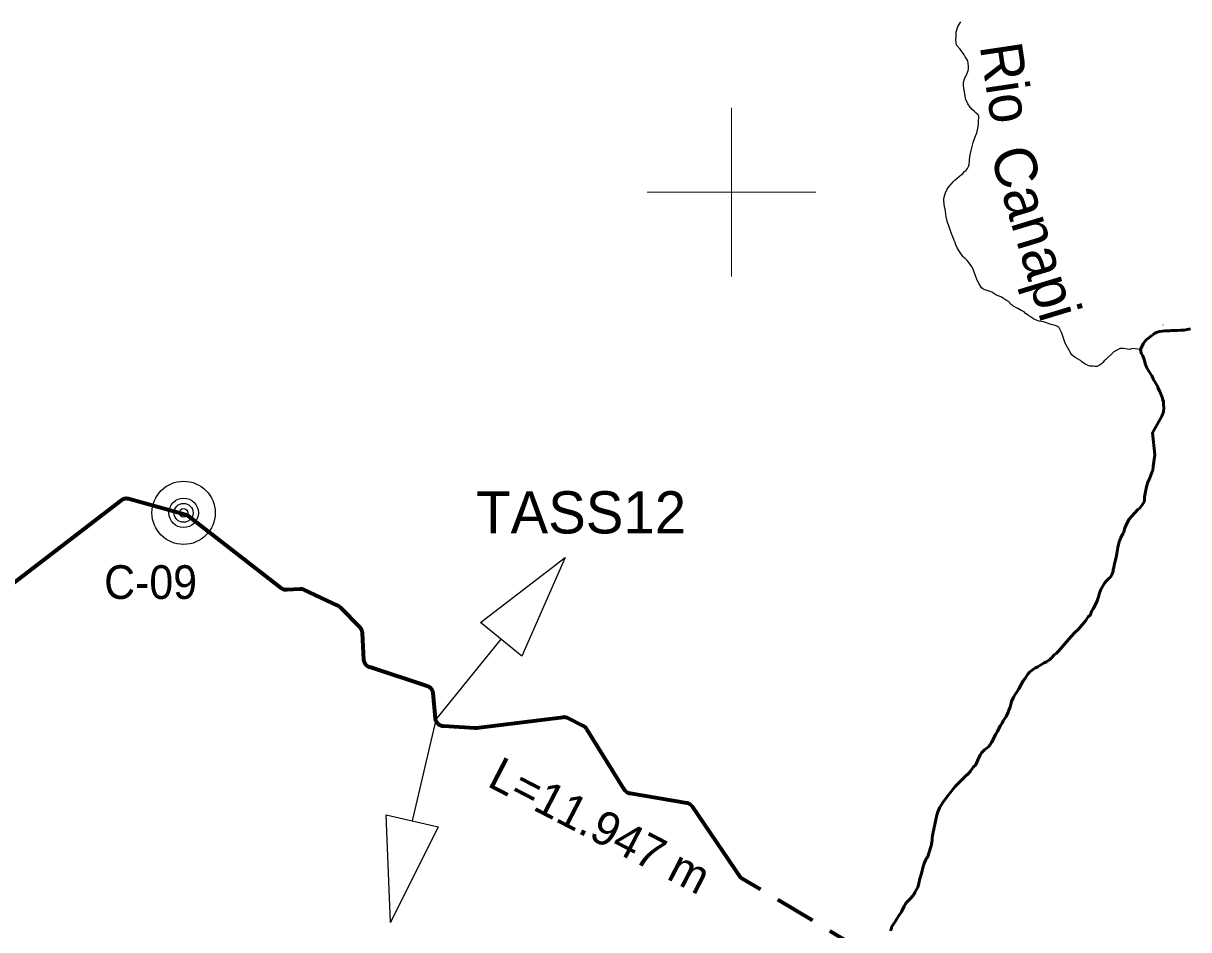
# Model space of a CAD drawing. Extents: x -1643653 to 4543381, y 1624270 to 13878484.
# Drawn here: x 641601 to 655421, y 8966248 to 8977002 of the extents above; entities that cross this region are included whole.
import ezdxf
from ezdxf.enums import TextEntityAlignment as Align

# ---------------------------------------------------------------- set-up
doc = ezdxf.new("R2010")
doc.units = 0
doc.header["$LTSCALE"] = 160
doc.linetypes.add('MEDIUM_DASHED', pattern=[4.5, 3, -1.5])
for name, color, linetype, lineweight in [('15', 7, 'Continuous', 25), ('2', 7, 'Continuous', 13), ('24', 7, 'Continuous', 25), ('50', 7, 'Continuous', 13), ('54', 7, 'Continuous', 25), ('60', 7, 'Continuous', 13), ('61', 7, 'Continuous', 70)]:
    doc.layers.add(name, color=color, linetype=linetype, lineweight=lineweight)
doc.layers.add('49', color=7, linetype='Continuous')

msp = doc.modelspace()

# ---------------------------------------------------------------- linework, layer by layer
at = {"layer": '15'}
for radius in [375, 175, 112.5, 50]:
    msp.add_circle((643502, 8971194.1), radius, dxfattribs=at)
at = {"layer": '2'}
for p, q in [((650000, 8974000), (650000, 8976000)), ((649000, 8975000), (651000, 8975000))]:
    msp.add_line(p, q, dxfattribs=at)
at = {"layer": '24'}
for p, q in [((655116.6, 8973422.7), (655117, 8973424.3)), ((654851.3, 8973132), (654755.7, 8973142.7))]:
    msp.add_line(p, q, dxfattribs=at)
for points in [[(652799.8, 8975280.4), (652809.8, 8975302.2), (652816.1, 8975328.3), (652822.4, 8975374.6), (652826.9, 8975422.5), (652839.8, 8975493.2), (652864.5, 8975587.5), (652888.2, 8975655.6), (652908, 8975704.5), (652925.9, 8975773.4), (652929.4, 8975820.5), (652930.5, 8975902.1), (652923, 8975914.4), (652902.1, 8975937.5), (652881.4, 8975957.1), (652852.2, 8975978.9), (652827.9, 8976005.5), (652801.9, 8976045.7), (652783.3, 8976090.1), (652777.5, 8976093.8), (652748.7, 8976257.8), (652752.2, 8976297.8), (652759.6, 8976332.9), (652774.2, 8976369.2), (652784.3, 8976387.2), (652805.5, 8976443.3), (652809.5, 8976460.7), (652811.3, 8976493), (652801.1, 8976555.8), (652798.8, 8976558), (652796.5, 8976566.6), (652771.4, 8976603.6), (652757.2, 8976628.1), (652709.4, 8976696.7), (652669.3, 8976741.1), (652663.9, 8976773), (652657.8, 8976807.6), (652663.9, 8976859.5), (652664.9, 8976895.8), (652682.2, 8976964.3), (652718.6, 8977021.2)], [(654755.7, 8973142.7), (654720.6, 8973132.1), (654647.5, 8973144.9), (654604.9, 8973142), (654598.8, 8973140.5), (654534.6, 8973104.9), (654437.3, 8973012.6), (654419.5, 8972998.8), (654403.8, 8972979.2), (654381.6, 8972957.8), (654363, 8972946.1), (654335.2, 8972931.4), (654326.4, 8972929.3), (654308.8, 8972928.4), (654287.9, 8972933.5), (654250.2, 8972934.8), (654229.3, 8972940.7), (654192.4, 8972956.2), (654152.5, 8972986.8), (654147.8, 8972992.5), (654142.1, 8972995.3), (654139, 8973001.3), (654076, 8973035.9), (654041.5, 8973060), (654027.3, 8973074.1), (654028.3, 8973079.5), (653955, 8973206), (653948.8, 8973231.1), (653931.5, 8973279.1), (653918, 8973324.5), (653906.3, 8973348.1), (653892.5, 8973371.7), (653880.9, 8973398.6), (653873.4, 8973402.2), (653869.2, 8973406.6), (653838.8, 8973418.7), (653790.9, 8973428.7), (653697.5, 8973459.4), (653649.6, 8973468.4), (653604, 8973484.9), (653582.4, 8973495.6), (653556.1, 8973510.9), (653509.5, 8973541.4), (653482.9, 8973561.9), (653470.5, 8973577.6), (653442.6, 8973592.3), (653395.4, 8973620.1), (653335.2, 8973650.9), (653328.8, 8973657.6), (653317.1, 8973665.3), (653282.9, 8973700.4), (653261.2, 8973715), (653237, 8973727.3), (653213.3, 8973743.3), (653191.4, 8973755.3), (653143.5, 8973777.1), (653134.4, 8973779.3), (653111.9, 8973795.2), (653085.1, 8973811.8), (653065.5, 8973821.4), (653019.2, 8973837.3), (653002.9, 8973840.6), (652981, 8973851.6), (652965.9, 8973864.6), (652937, 8973909.3), (652911.1, 8973953), (652887.5, 8974017.3), (652874.5, 8974060.1), (652864.8, 8974083.7), (652850.2, 8974112.8), (652813.3, 8974163.9), (652794.5, 8974187.8), (652771, 8974210.2), (652753.5, 8974223.6), (652741.1, 8974236.2), (652681.1, 8974329.2), (652660, 8974375.6), (652651, 8974399.9), (652639.3, 8974423.5), (652623.5, 8974469.8), (652603.2, 8974516.9), (652579.3, 8974588.4), (652572.8, 8974612), (652562.8, 8974637.3), (652546.2, 8974706.2), (652532.2, 8974799.6), (652526.8, 8974824.9), (652519.2, 8974897.6), (652518.3, 8974918.3), (652521.3, 8974941), (652527.4, 8974967.1), (652535.4, 8974989), (652558, 8975036.1), (652577.2, 8975063.9), (652631.7, 8975125.9), (652648.1, 8975141.2), (652704.5, 8975187.2), (652741, 8975221.5), (652762.8, 8975244.2), (652783.3, 8975259.7), (652799.8, 8975280.4)]]:
    msp.add_lwpolyline(points, dxfattribs=at)
at = {"layer": '24', "lineweight": 53}
for points in [[(655443.3, 8973378), (655404.8, 8973367.5), (655366.2, 8973362.1), (655326.8, 8973361.9), (655289.1, 8973358.7), (655269, 8973355.7), (655249.7, 8973356.6), (655212, 8973355.5), (655191.9, 8973353.5), (655154.1, 8973354.5), (655137.5, 8973353.6), (655077.8, 8973346), (655060.3, 8973342.2), (655039.3, 8973335.4), (655029.9, 8973329.2), (655023.6, 8973328.5), (655016.9, 8973321.8), (654963.5, 8973284.3), (654916.4, 8973246.2), (654900.8, 8973228.3), (654881.6, 8973201), (654851.3, 8973132), (654852.3, 8973113.8), (654858.7, 8973088.2), (654878.1, 8973056.9), (654895, 8973014.3), (654909.2, 8972953.2), (654915.3, 8972934.7), (654923.6, 8972916.2), (654947.3, 8972875.3), (654982.1, 8972819.3), (654996.2, 8972794.1), (655005.3, 8972774), (655014.6, 8972757.2), (655044.4, 8972710.5), (655053.7, 8972692), (655056.5, 8972676.5), (655080.1, 8972632.6), (655093.2, 8972594.1), (655109.8, 8972556.3), (655111.9, 8972544), (655121.8, 8972516.9), (655124, 8972498.5), (655124.2, 8972478.4), (655127.3, 8972439.8), (655123.7, 8972391.1), (655118.2, 8972380.4), (655102.9, 8972341.9), (654992.2, 8972144.1), (655019.8, 8971884.2), (654998.6, 8971745.3), (654995, 8971695.3), (654989.7, 8971685.4), (654957.7, 8971597.4), (654937.6, 8971556.5), (654925.2, 8971519.5), (654918.6, 8971481), (654907, 8971442.4), (654896.1, 8971382.9), (654895.8, 8971344.4), (654892, 8971324.4), (654883.1, 8971306.7), (654872.7, 8971291.8), (654840.1, 8971251.1), (654818.4, 8971232.1), (654818.4, 8971232.1), (654777.1, 8971189.8), (654713.1, 8971114), (654675.8, 8971041.8), (654665.8, 8971017.4), (654650.1, 8970966.2), (654641.7, 8970946), (654616.5, 8970899.6)], [(654616.5, 8970899.6), (654597.8, 8970850.8), (654585.3, 8970804.5), (654581.2, 8970781.8), (654578.8, 8970758.3), (654572.6, 8970734.7), (654560.7, 8970664), (654554.4, 8970640.4), (654550, 8970616.9), (654542.2, 8970591.6), (654533, 8970547), (654526.8, 8970523.4), (654524.2, 8970501.2), (654508.2, 8970458.4), (654499, 8970437.8), (654493.5, 8970429), (654477.7, 8970417.1), (654443, 8970382.2), (654421.1, 8970358.3), (654389.5, 8970306.2), (654379.5, 8970284), (654365, 8970242.8), (654351.1, 8970197.8), (654345.4, 8970173.5), (654336.8, 8970149.9), (654324.7, 8970123.6), (654288, 8970056.4), (654272.8, 8970031.9), (654254.6, 8969979.6), (654230.2, 8969960.2), (654218.1, 8969945.2), (654200.3, 8969917.9), (654115.1, 8969812.6), (654066, 8969768.5), (653998.5, 8969693.6), (653949.1, 8969634.7), (653875.5, 8969551.6), (653848.1, 8969526.1), (653826.1, 8969509.2), (653807.7, 8969485.9), (653788.8, 8969465.8), (653781.7, 8969461.6), (653774.9, 8969453.3), (653733.8, 8969425.9), (653708.2, 8969413.9), (653656.8, 8969380.9), (653631.1, 8969367), (653605.4, 8969356.1), (653579.7, 8969340.1), (653534.3, 8969303.2), (653514.9, 8969279.7), (653477.3, 8969225.2), (653456.6, 8969199.3), (653405, 8969106.7), (653344.1, 8969008.1), (653319.5, 8968956.7), (653307.6, 8968905.3), (653300.6, 8968881.3), (653288.5, 8968853.8), (653281.5, 8968827.4), (653256.7, 8968776), (653222.5, 8968726.1), (653207.9, 8968699.7), (653188.9, 8968672.3), (653150.5, 8968597.6), (653133.3, 8968569.4), (653084.6, 8968470), (653068.7, 8968444.2), (653061.9, 8968437.6), (653060, 8968431.6), (653055, 8968429.5), (653045.5, 8968418.5), (652999.2, 8968380.5), (652979.1, 8968362.1), (652966, 8968345), (652949.9, 8968318.3), (652925.3, 8968271.2), (652905.8, 8968224.1), (652891.4, 8968201.3), (652870.7, 8968180.1), (652835.3, 8968129.2), (652814.8, 8968105.2), (652767.5, 8968061.3), (652745.1, 8968043.8), (652652.7, 8967947.3), (652575.9, 8967853), (652512.8, 8967770.6), (652464.1, 8967693.3), (652444.9, 8967645.2), (652429.5, 8967596.4), (652427.1, 8967572.9), (652423, 8967550.1), (652401.8, 8967461), (652386.5, 8967384.3), (652386.5, 8967384.3), (652384.2, 8967360.8), (652378.1, 8967337.2), (652377.6, 8967311.9), (652365.4, 8967244.7), (652334.5, 8967142.4), (652334.2, 8967141.5)], [(652334.2, 8967141.5), (652324.2, 8967104.9), (652322.5, 8967102.9), (652317.1, 8967102.6), (652315.6, 8967101.2), (652313.2, 8967092.4), (652305.8, 8967079.3), (652284.1, 8967031.6), (652276.2, 8967009.5), (652248.5, 8966903.2), (652229.6, 8966839.8), (652226.8, 8966816.7), (652221.7, 8966796.1), (652207.8, 8966753.2), (652174.8, 8966688.9), (652160.4, 8966666.8), (652125.1, 8966623.9), (652084.5, 8966580), (652063.4, 8966553.7), (652047.7, 8966528.9), (652014.7, 8966461.6), (651981.7, 8966407.3), (651960.2, 8966375.4), (651944.1, 8966347.6), (651912.1, 8966302.5), (651898.2, 8966276.2), (651897.4, 8966264.9), (651885.1, 8966236.2)]]:
    msp.add_lwpolyline(points, dxfattribs=at)
at = {"layer": '54'}
for q in [(647267.8, 8969693.5), (646212.8, 8967538.7)]:
    msp.add_line((646491.9, 8968737.7), q, dxfattribs=at)
for points in [[(647022.6, 8969892.5), (648026.3, 8970663.3), (647512.9, 8969494.5)], [(646520.3, 8967467.1), (645955.5, 8966334.6), (645905.3, 8967610.2)]]:
    msp.add_lwpolyline(points, close=True, dxfattribs=at)
at = {"layer": '60', "lineweight": 25}
msp.add_spline([(814781, 9009175.5), (814787.2, 9009173.4), (814796.9, 9009173.4), (814799.4, 9009172.4), (814805.1, 9009174.5), (814805.6, 9009176.5), (814811.7, 9009179.5), (814811.7, 9009179.5), (814801.5, 9009181), (814790.7, 9009181.5), (814784.1, 9009183.1), (814777.4, 9009185.1), (814778.4, 9009175.5)], degree=3, dxfattribs=at)
at = {"layer": '61', "linetype": 'MEDIUM_DASHED'}
msp.add_line((652814.4, 8965247.9), (650115.3, 8966860.5), dxfattribs=at)
at = {"layer": '61'}
for points in [[(644881.3, 8970289.4), (644728.6, 8970279.5), (644725.7, 8970279.4), (644722.9, 8970279.3), (644720.1, 8970279.3), (644717.2, 8970279.5), (644714.4, 8970279.6), (644711.6, 8970279.9), (644708.8, 8970280.2), (644706, 8970280.6), (644703.2, 8970281.1), (644700.5, 8970281.7), (644697.7, 8970282.3), (644695, 8970283.1), (644692.3, 8970283.9), (644689.6, 8970284.8), (644686.9, 8970285.7), (644684.3, 8970286.8), (644681.7, 8970287.9), (644679.1, 8970289), (644676.6, 8970290.3), (644674.1, 8970291.6), (644671.6, 8970293), (644669.2, 8970294.5), (644666.8, 8970296), (644664.5, 8970297.6), (644662.2, 8970299.3), (644660.7, 8970300.4), (643561.6, 8971154.3), (643559.3, 8971156), (643557, 8971157.7), (643554.6, 8971159.2), (643552.2, 8971160.8), (643549.8, 8971162.2), (643547.3, 8971163.6), (643544.8, 8971164.9), (643542.2, 8971166.1), (643539.6, 8971167.3), (643537, 8971168.4), (643534.3, 8971169.4), (643531.7, 8971170.3), (643529, 8971171.2), (643526.5, 8971171.9), (642848, 8971358.9), (642845.3, 8971359.6), (642842.5, 8971360.2), (642839.7, 8971360.8), (642837, 8971361.3), (642834.2, 8971361.7), (642831.3, 8971362), (642828.5, 8971362.2), (642825.7, 8971362.4), (642822.9, 8971362.5), (642820, 8971362.5), (642817.2, 8971362.4), (642814.4, 8971362.2), (642811.6, 8971362), (642808.8, 8971361.7), (642806, 8971361.3), (642803.2, 8971360.8), (642800.4, 8971360.2), (642797.6, 8971359.6), (642794.9, 8971358.9), (642792.2, 8971358.1), (642789.5, 8971357.2), (642786.8, 8971356.3), (642784.2, 8971355.3), (642781.6, 8971354.2), (642779, 8971353), (642776.5, 8971351.8), (642774, 8971350.5), (642771.5, 8971349.1), (642769.1, 8971347.7), (642766.7, 8971346.2), (642764.3, 8971344.6), (642762, 8971342.9), (642760.5, 8971341.8), (641103.9, 8970069)], [(645701.3, 8969364.1), (645698.7, 8969365.2), (645696.1, 8969366.4), (645693.6, 8969367.7), (645691.1, 8969369.1), (645688.7, 8969370.5), (645686.3, 8969372), (645683.9, 8969373.5), (645681.6, 8969375.1), (645679.3, 8969376.8), (645677.1, 8969378.6), (645674.9, 8969380.4), (645672.8, 8969382.3), (645670.7, 8969384.2), (645668.7, 8969386.2), (645666.8, 8969388.2), (645664.9, 8969390.3), (645663.1, 8969392.5), (645661.3, 8969394.7), (645659.6, 8969397), (645657.9, 8969399.2), (645656.3, 8969401.6), (645654.8, 8969404), (645653.4, 8969406.4), (645652, 8969408.9), (645650.7, 8969411.4), (645649.5, 8969414), (645648.3, 8969416.5), (645647.2, 8969419.2), (645646.2, 8969421.8), (645645.3, 8969424.5), (645644.4, 8969427.2), (645643.7, 8969429.9), (645642.9, 8969432.6), (645642.3, 8969435.4), (645641.8, 8969438.1), (645641.3, 8969440.9), (645640.9, 8969443.7), (645640.6, 8969446.5), (645640.3, 8969449.4), (645640.3, 8969450.7), (645622.8, 8969767.8), (645622.7, 8969770.7), (645622.4, 8969773.5), (645622, 8969776.3), (645621.6, 8969779.1), (645621.1, 8969781.9), (645620.5, 8969784.6), (645619.8, 8969787.4), (645619.1, 8969790.1), (645618.2, 8969792.8), (645617.3, 8969795.5), (645616.4, 8969798.2), (645615.3, 8969800.8), (645614.2, 8969803.4), (645613, 8969805.9), (645611.7, 8969808.5), (645610.4, 8969811), (645609, 8969813.4), (645607.5, 8969815.8), (645606, 8969818.2), (645604.4, 8969820.5), (645602.7, 8969822.8), (645600.9, 8969825), (645599.1, 8969827.2), (645597.3, 8969829.3), (645595.3, 8969831.4), (645594.3, 8969832.5), (645357.6, 8970073.4), (645355.6, 8970075.3), (645353.5, 8970077.3), (645351.4, 8970079.2), (645349.2, 8970081), (645347, 8970082.7), (645344.7, 8970084.4), (645342.4, 8970086), (645340, 8970087.6), (645337.6, 8970089.1), (645335.2, 8970090.5), (645332.7, 8970091.8), (645330.2, 8970093.1), (645328.6, 8970093.8), (644930.1, 8970280.2), (644927.5, 8970281.4), (644924.9, 8970282.5), (644922.3, 8970283.5), (644919.6, 8970284.4), (644916.9, 8970285.3), (644914.2, 8970286.1), (644911.5, 8970286.8), (644908.7, 8970287.4), (644905.9, 8970288), (644903.2, 8970288.5), (644900.3, 8970288.8), (644897.5, 8970289.2), (644894.7, 8970289.4), (644891.9, 8970289.6), (644889.1, 8970289.6), (644886.2, 8970289.6), (644883.4, 8970289.6), (644881.3, 8970289.4)], [(646959.3, 8968639.4), (646956.5, 8968639.5), (646954.9, 8968639.5), (646582.6, 8968662.6), (646579.7, 8968662.8), (646576.9, 8968663.2), (646574.1, 8968663.5), (646571.3, 8968664), (646568.5, 8968664.5), (646565.8, 8968665.1), (646563, 8968665.8), (646560.3, 8968666.6), (646557.6, 8968667.4), (646554.9, 8968668.3), (646552.3, 8968669.3), (646549.7, 8968670.4), (646547.1, 8968671.5), (646544.5, 8968672.8), (646542, 8968674), (646539.5, 8968675.4), (646537.1, 8968676.8), (646534.7, 8968678.3), (646532.3, 8968679.9), (646530, 8968681.5), (646527.8, 8968683.2), (646525.5, 8968685), (646523.4, 8968686.8), (646521.3, 8968688.7), (646519.2, 8968690.6), (646517.2, 8968692.6), (646515.2, 8968694.6), (646513.4, 8968696.7), (646511.5, 8968698.9), (646509.8, 8968701.1), (646508.1, 8968703.4), (646506.4, 8968705.7), (646504.8, 8968708), (646503.3, 8968710.4), (646501.9, 8968712.8), (646500.5, 8968715.3), (646499.2, 8968717.8), (646498, 8968720.4), (646496.9, 8968723), (646495.8, 8968725.6), (646494.8, 8968728.2), (646493.8, 8968730.9), (646493, 8968733.6), (646492.2, 8968736.3), (646491.5, 8968739.1), (646490.9, 8968741.8), (646490.3, 8968744.6), (646489.9, 8968747.4), (646489.5, 8968750.2), (646489.2, 8968753), (646460.6, 8969053.6), (646460.3, 8969056.4), (646459.9, 8969059.2), (646459.5, 8969062), (646458.9, 8969064.8), (646458.3, 8969067.6), (646457.6, 8969070.3), (646456.8, 8969073), (646456, 8969075.7), (646455, 8969078.4), (646454, 8969081), (646453, 8969083.6), (646451.8, 8969086.2), (646450.6, 8969088.8), (646449.3, 8969091.3), (646447.9, 8969093.8), (646446.5, 8969096.2), (646445, 8969098.6), (646443.4, 8969100.9), (646441.8, 8969103.2), (646440.1, 8969105.5), (646438.3, 8969107.7), (646436.5, 8969109.9), (646434.6, 8969112), (646432.6, 8969114), (646430.6, 8969116), (646428.6, 8969118), (646426.4, 8969119.8), (646424.3, 8969121.7), (646422.1, 8969123.4), (646419.8, 8969125.1), (646417.5, 8969126.7), (646415.1, 8969128.3), (646412.7, 8969129.8), (646410.3, 8969131.2), (646407.8, 8969132.6), (646405.3, 8969133.9), (646402.7, 8969135.1), (646400.1, 8969136.2), (646397.5, 8969137.3), (646394.9, 8969138.3), (646392.2, 8969139.2), (646392, 8969139.3), (645709.2, 8969361.1), (645706.5, 8969362), (645703.9, 8969363), (645701.3, 8969364.1)], [(649511.7, 8967732.7), (649509.4, 8967734.4), (649507, 8967735.9), (649504.7, 8967737.4), (649502.2, 8967738.9), (649499.7, 8967740.2), (649497.2, 8967741.5), (649494.7, 8967742.8), (649492.1, 8967743.9), (649489.5, 8967745), (649486.8, 8967746), (649484.2, 8967746.9), (649481.5, 8967747.8), (649478.7, 8967748.6), (649476, 8967749.2), (649473.2, 8967749.9), (649470.5, 8967750.4), (649469.2, 8967750.6), (648798.8, 8967862.8), (648796, 8967863.3), (648793.2, 8967863.9), (648790.5, 8967864.6), (648787.8, 8967865.3), (648785.1, 8967866.2), (648782.4, 8967867.1), (648779.7, 8967868), (648777.1, 8967869.1), (648774.5, 8967870.2), (648771.9, 8967871.4), (648769.4, 8967872.6), (648766.9, 8967874), (648764.4, 8967875.4), (648762, 8967876.8), (648759.7, 8967878.4), (648757.3, 8967880), (648755, 8967881.7), (648752.8, 8967883.4), (648750.6, 8967885.2), (648748.5, 8967887.1), (648746.4, 8967889), (648744.4, 8967891), (648742.4, 8967893), (648740.5, 8967895.1), (648738.7, 8967897.2), (648736.9, 8967899.4), (648735.2, 8967901.7), (648733.5, 8967903.9), (648731.9, 8967906.3), (648730.4, 8967908.7), (648730.3, 8967908.7), (648284.2, 8968627.1), (648282.6, 8968629.5), (648281.1, 8968631.8), (648279.4, 8968634.1), (648277.7, 8968636.3), (648275.9, 8968638.5), (648274, 8968640.7), (648272.1, 8968642.8), (648270.2, 8968644.8), (648268.2, 8968646.8), (648266.1, 8968648.7), (648263.9, 8968650.6), (648261.8, 8968652.3), (648259.5, 8968654.1), (648257.2, 8968655.8), (648254.9, 8968657.4), (648252.6, 8968658.9), (648250.1, 8968660.4), (648247.7, 8968661.8), (648245.2, 8968663.1), (648244.3, 8968663.6), (648058.5, 8968757.5), (648058.5, 8968757.5), (648055.9, 8968758.7), (648053.4, 8968759.9), (648050.8, 8968761), (648048.1, 8968762), (648045.5, 8968762.9), (648042.8, 8968763.8), (648040.1, 8968764.6), (648037.3, 8968765.3), (648034.6, 8968765.9), (648031.8, 8968766.5), (648029, 8968767), (648026.2, 8968767.4), (648023.4, 8968767.7), (648020.6, 8968768), (648017.7, 8968768.1), (648014.9, 8968768.2), (648012.1, 8968768.2), (648009.3, 8968768.1), (648006.4, 8968768), (648003.6, 8968767.7), (648001.1, 8968767.5), (648001.1, 8968767.5), (646973.4, 8968640.1), (646970.6, 8968639.8), (646967.8, 8968639.6), (646964.9, 8968639.4), (646962.1, 8968639.4), (646959.3, 8968639.4)], [(650115.3, 8966860.5), (649535.2, 8967708.5), (649533.6, 8967710.8), (649531.9, 8967713.1), (649530.1, 8967715.3), (649528.3, 8967717.4), (649526.4, 8967719.5), (649524.5, 8967721.6), (649522.5, 8967723.6), (649520.4, 8967725.6), (649518.3, 8967727.4), (649516.2, 8967729.3), (649514, 8967731), (649511.7, 8967732.7)]]:
    msp.add_lwpolyline(points, dxfattribs=at)

# ---------------------------------------------------------------- texts
at = {"layer": '15', "width": 0.95}
msp.add_text('C-09', height=400, dxfattribs=at).set_placement((642559.5, 8970172.4))
at = {"layer": '49', "width": 0.95}
msp.add_text('Rio', height=500, rotation=278.527, dxfattribs=at).set_placement((653013, 8976261.9), align=Align.CENTER)
at = {"layer": '49'}
msp.add_text('Canapi', height=500, rotation=286.879, dxfattribs=at).set_placement((653368, 8974444.7), align=Align.CENTER)
at = {"layer": '50'}
msp.add_text('L=11.947 m', height=400, rotation=332.678, dxfattribs=at).set_placement((647087.1, 8967957.8))
at = {"layer": '54'}
msp.add_text('TASS12', height=500, dxfattribs=at).set_placement((648215.9, 8970949.8), align=Align.CENTER)

doc.saveas('drawing.dxf')
